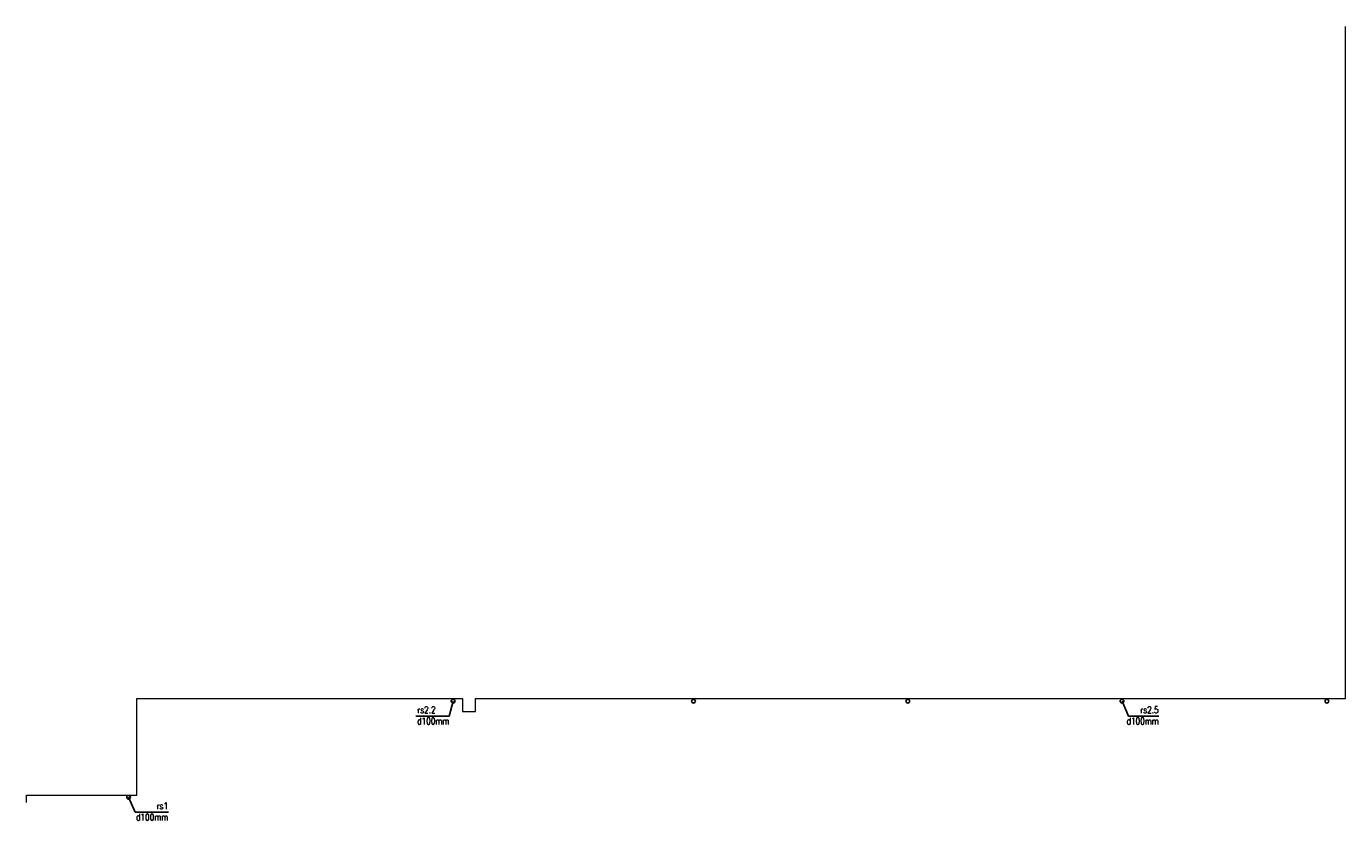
# Model space of a CAD drawing. Header units: millimetres. Extents: x 22865 to 60762, y -18816 to 15611.
# Tile 516 of 517: x 34923 to 38448, y 13297 to 15418. Entities that reach past the tile are written whole.
import ezdxf

# ---------------------------------------------------------------- set-up
doc = ezdxf.new("R2010")
doc.units = ezdxf.units.MM
doc.layers.add('plyty warstwowe PIR', color=200, linetype='Continuous')
doc.layers.add('projekt', color=6, linetype='Continuous', lineweight=9)
doc.styles.add('1-50', font='simplex.shx', dxfattribs={"width": 0.8, "height": 12})

msp = doc.modelspace()

# ---------------------------------------------------------------- linework, layer by layer
at = {"layer": 'plyty warstwowe PIR', "lineweight": -2}
for p, q in [((36052.71, 13575.83), (36062.97, 13615.64)), ((37868.05, 13575.83), (37850.47, 13615.64)), ((36052.71, 13575.83), (35963.88, 13575.83)), ((37948.79, 13575.83), (37868.05, 13575.83)), ((35213.55, 13319.25), (35195.97, 13359.07)), ((35302.37, 13319.25), (35213.55, 13319.25))]:
    msp.add_line(p, q, dxfattribs=at)
for centre in [(36062.97, 13615.64), (36705.47, 13615.64), (37277.97, 13615.64), (37850.47, 13615.64), (38397.97, 13615.64), (35195.97, 13359.07)]:
    msp.add_circle(centre, 5, dxfattribs=at)
at = {"layer": 'projekt', "color": 3, "ltscale": 0.2}
msp.add_lwpolyline([(34922.99, 13344.9), (34922.99, 13364.9), (35217.97, 13364.9), (35217.97, 13622.9), (36088.04, 13622.9), (36088.03, 13587.9), (36123.03, 13587.9), (36123.04, 13622.9), (38447.97, 13622.9), (38447.97, 15417.9)], dxfattribs=at)

# ---------------------------------------------------------------- texts
at = {"layer": 'plyty warstwowe PIR', "lineweight": -2, "char_height": 18, "width": 655.4139, "attachment_point": 1, "style": '1-50'}
for s, insert in [('\\pxql;{\\Fsimplex,bigfont|c238;rs2.2\\Pd100mm}', (35967.03, 13601.71)), ('\\pxqr;{\\Fsimplex,bigfont|c238;rs2.5\\Pd100mm}', (37293.04, 13601.71)), ('\\pxqr;{\\Fsimplex,bigfont|c238;rs1\\Pd100mm}', (34646.36, 13345.14))]:
    msp.add_mtext(s, dxfattribs=dict(at, insert=insert))

doc.saveas('drawing.dxf')
